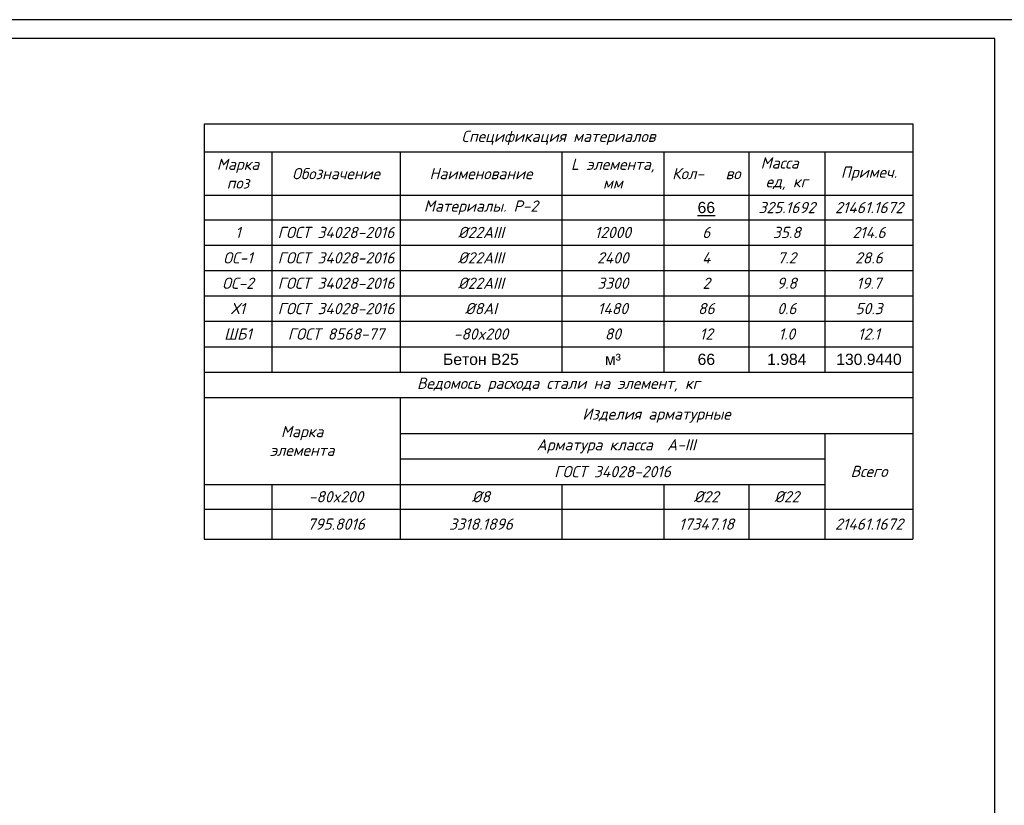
# Model space of a CAD drawing. Header units: millimetres. Extents: x -33345 to 4712671, y -3392 to 121473.
# Tile 582 of 656: x 2974870 to 3001183, y 65501 to 86501. Entities that reach past the tile are written whole.
import ezdxf

# ---------------------------------------------------------------- set-up
doc = ezdxf.new("R2010")
doc.units = ezdxf.units.MM
doc.layers.add('0.25', color=7, linetype='Continuous', lineweight=25)
doc.layers.add('Лист', color=7, linetype='Continuous')
doc.styles.add('ISOCPEUR', font='isocpeui.ttf', dxfattribs={"height": 300})
doc.styles.get("Standard").update_dxf_attribs({"font": 'arial.ttf'})
doc.styles.add('Тохир', font='isocpeui.ttf', dxfattribs={"oblique": 2, "height": 250})

# ---------------------------------------------------------------- blocks, each defined once
blk = doc.blocks.new('*U328')
at = {"layer": '0.25', "color": 5, "linetype": 'Continuous', "lineweight": 25, "ltscale": 100}
blk.add_lwpolyline([(-59400, 0), (0, 0), (0, 42000), (-59400, 42000), (-59400, 0)], dxfattribs=at)
at = {"layer": '0.25', "color": 7, "linetype": 'Continuous', "lineweight": 30, "ltscale": 100}
blk.add_lwpolyline([(-57400, 500), (-500, 500), (-500, 41500), (-57400, 41500), (-57400, 500)], dxfattribs=at)
blk = doc.blocks.new('*T2125')
at = {"color": 0, "linetype": 'ByBlock', "lineweight": -2, "transparency": 16777216}
for p, q in [((0, 0), (18943, 0)), ((0, 0), (0, -11103)), ((18943, 0), (18943, -11103)), ((0, -753), (18943, -753)), ((1813, -753), (1813, -6639)), ((5238, -753), (5238, -6639)), ((9558, -753), (9558, -6639)), ((12289, -753), (12289, -6639)), ((14553, -753), (14553, -6639)), ((16591, -753), (16591, -6639)), ((0, -1914), (18943, -1914)), ((0, -2567), (18943, -2567)), ((0, -3245), (18943, -3245)), ((0, -3924), (18943, -3924)), ((0, -4603), (18943, -4603)), ((0, -5282), (18943, -5282)), ((0, -5961), (18943, -5961)), ((0, -6639), (18943, -6639)), ((0, -7318), (18943, -7318)), ((5238, -7318), (5238, -11103)), ((5238, -8282), (18943, -8282)), ((16591, -8282), (16591, -11103)), ((5238, -8961), (16591, -8961)), ((0, -9640), (16591, -9640)), ((1813, -9640), (1813, -11103)), ((9558, -9640), (9558, -11103)), ((12289, -9640), (12289, -11103)), ((14553, -9640), (14553, -11103)), ((0, -10301), (18943, -10301)), ((0, -11103), (18943, -11103))]:
    blk.add_line(p, q, dxfattribs=at)
at = {"color": 0, "lineweight": 25, "transparency": 16777216, "char_height": 300, "attachment_point": 5}
for s, insert, width, style in [('Спецификация материалов ', (9471, -377), 18940.47, 'ISOCPEUR'), ('Марка поз', (906, -1334), 1810.17, 'ISOCPEUR'), ('L элемента, мм', (10923, -1334), 2729.2, 'ISOCPEUR'), ('Масса   ед, кг', (15572, -1334), 2036.19, 'ISOCPEUR'), ('Обозначение', (3525, -1334), 3423.03, 'ISOCPEUR'), ('Наименование', (7398, -1334), 4317.14, 'ISOCPEUR'), ('Кол-   во', (13421, -1334), 2261.28, 'ISOCPEUR'), ('Примеч.', (17767, -1334), 2349.05, 'ISOCPEUR'), ('{\\C230;Материалы. Р-2}', (7398, -2241), 4317.14, 'ISOCPEUR'), ('{\\C230;325.1692}', (15572, -2241), 2036.19, 'Тохир'), ('{\\C230;21461.1672}', (17767, -2241), 2349.05, 'Тохир'), ('{\\C5;1}', (906, -2906), 1810.17, 'ISOCPEUR'), ('{\\C5;ГОСТ 34028-2016}', (3525, -2906), 3423.03, 'ISOCPEUR'), ('{\\C5;%%C22АIII}', (7398, -2906), 4317.14, 'ISOCPEUR'), ('{\\C5;12000}', (10923, -2906), 2729.2, 'ISOCPEUR'), ('{\\C5;6}', (13421, -2906), 2261.28, 'ISOCPEUR'), ('{\\C5;35.8}', (15572, -2906), 2036.19, 'ISOCPEUR'), ('{\\C5;214.6}', (17767, -2906), 2349.05, 'ISOCPEUR'), ('{\\C5;ОС-1}', (906, -3585), 1810.17, 'ISOCPEUR'), ('{\\C5;ГОСТ 34028-2016}', (3525, -3585), 3423.03, 'ISOCPEUR'), ('{\\C5;%%C22АIII}', (7398, -3585), 4317.14, 'ISOCPEUR'), ('{\\C5;2400}', (10923, -3585), 2729.2, 'ISOCPEUR'), ('{\\C5;4}', (13421, -3585), 2261.28, 'ISOCPEUR'), ('{\\C5;7.2}', (15572, -3585), 2036.19, 'ISOCPEUR'), ('{\\C5;28.6}', (17767, -3585), 2349.05, 'ISOCPEUR'), ('{\\C5;ОС-2}', (906, -4264), 1810.17, 'ISOCPEUR'), ('{\\C5;ГОСТ 34028-2016}', (3525, -4264), 3423.03, 'ISOCPEUR'), ('{\\C5;%%C22АIII}', (7398, -4264), 4317.14, 'ISOCPEUR'), ('{\\C5;3300}', (10923, -4264), 2729.2, 'ISOCPEUR'), ('{\\C5;2}', (13421, -4264), 2261.28, 'ISOCPEUR'), ('{\\C5;9.8}', (15572, -4264), 2036.19, 'ISOCPEUR'), ('{\\C5;19.7}', (17767, -4264), 2349.05, 'ISOCPEUR'), ('{\\C5;Х1}', (906, -4942), 1810.17, 'ISOCPEUR'), ('{\\C5;ГОСТ 34028-2016}', (3525, -4942), 3423.03, 'ISOCPEUR'), ('{\\C5;%%C8АI}', (7398, -4942), 4317.14, 'ISOCPEUR'), ('{\\C5;1480}', (10923, -4942), 2729.2, 'ISOCPEUR'), ('{\\C5;86}', (13421, -4942), 2261.28, 'ISOCPEUR'), ('{\\C5;0.6}', (15572, -4942), 2036.19, 'ISOCPEUR'), ('{\\C5;50.3}', (17767, -4942), 2349.05, 'ISOCPEUR'), ('{\\C5;ШБ1}', (906, -5621), 1810.17, 'ISOCPEUR'), ('{\\C5;ГОСТ 8568-77}', (3525, -5621), 3423.03, 'ISOCPEUR'), ('{\\C5;-80x200}', (7398, -5621), 4317.14, 'ISOCPEUR'), ('{\\C5;80}', (10923, -5621), 2729.2, 'ISOCPEUR'), ('{\\C5;12}', (13421, -5621), 2261.28, 'ISOCPEUR'), ('{\\C5;1.0}', (15572, -5621), 2036.19, 'ISOCPEUR'), ('{\\C5;12.1}', (17767, -5621), 2349.05, 'ISOCPEUR'), ('\\A1;Ведомось расхода стали на элемент, кг', (9471, -6979), 18940.47, 'ISOCPEUR'), ('\\A1;Изделия арматурные', (12090, -7800), 13702.46, 'ISOCPEUR'), ('Марка \\Pэлемента', (2619, -8479), 5235.6, 'ISOCPEUR'), ('\\A1; Арматура класса  А-III', (10915, -8622), 11351.01, 'ISOCPEUR'), ('{\\C5;ГОСТ 34028-2016}', (10915, -9300), 11351.01, 'ISOCPEUR'), ('Всего', (17767, -9292), 2349.05, 'Тохир'), ('{\\C256;-80x200}', (3525, -9970), 3423.03, 'ISOCPEUR'), ('%%C8', (7398, -9970), 4317.14, 'ISOCPEUR'), ('%%C22', (13421, -9970), 2261.28, 'ISOCPEUR'), ('%%C22', (15572, -9970), 2036.19, 'ISOCPEUR'), ('795.8016', (3525, -10702), 3423.03, 'Тохир'), ('3318.1896', (7398, -10702), 4317.14, 'Тохир'), ('17347.18', (13421, -10702), 2261.28, 'Тохир'), ('21461.1672', (17767, -10702), 2349.05, 'Тохир')]:
    blk.add_mtext(s, dxfattribs=dict(at, insert=insert, width=width, style=style))
for s, insert, width in [('{\\L\\C230;66}', (13421, -2241), 2261.28), ('{\\C230;Бетон В25\\C40;\\c3266552; }', (7398, -6300), 4317.14), ('{\\C230;м³}', (10923, -6300), 2729.2), ('{\\C230;66}', (13421, -6300), 2261.28), ('{\\C230;1.984}', (15572, -6300), 2036.19), ('130.9440', (17767, -6300), 2349.05)]:
    blk.add_mtext(s, dxfattribs=dict(at, insert=insert, width=width))

msp = doc.modelspace()

# ---------------------------------------------------------------- block references
msp.add_blockref('*T2125', (2979798.998, 83720.292))
at = {"layer": 'Лист', "ltscale": 100, "transparency": 33554687}
msp.add_blockref('*U328', (3001433.349, 44501.326, 1359241.5), dxfattribs=at)

doc.saveas('drawing.dxf')
